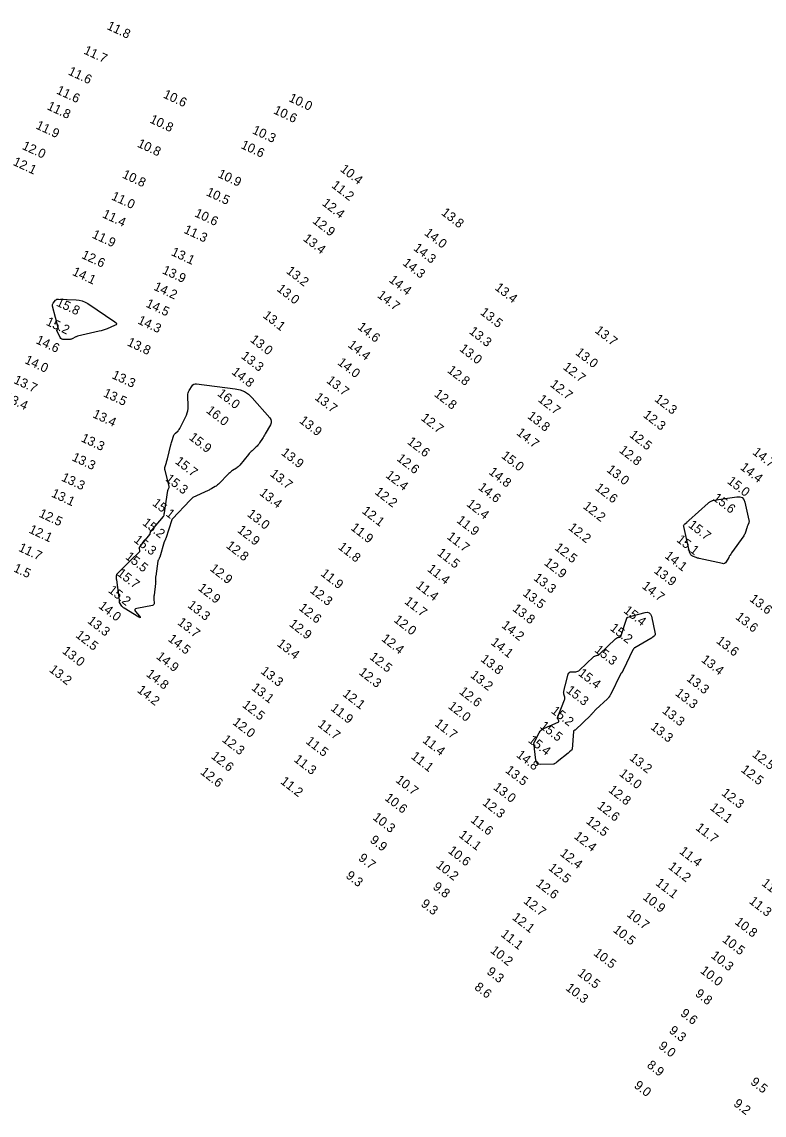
# Model space of a CAD drawing. Extents: x 988130 to 1132882, y 654656 to 841453.
# Drawn here: x 1027379 to 1027784, y 834003 to 834599 of the extents above; entities that cross this region are included whole.
import ezdxf

# ---------------------------------------------------------------- set-up
doc = ezdxf.new("R2010")
doc.units = 0
doc.layers.add('V-TOPO-MAJR', color=7, linetype='Continuous')
doc.layers.add('V-TOPO-SOUN', color=7, linetype='Continuous')

msp = doc.modelspace()

# ---------------------------------------------------------------- linework, layer by layer
at = {"layer": 'V-TOPO-MAJR'}
for points in [[(1027399.28, 834431.12), (1027399.3, 834431.23), (1027399.29, 834431.35), (1027396.11, 834443.59), (1027396.04, 834444.06), (1027396.08, 834444.49), (1027396.22, 834444.91), (1027396.48, 834445.3), (1027397.72, 834446.82), (1027398.05, 834447.15), (1027398.43, 834447.38), (1027398.85, 834447.5), (1027399.31, 834447.53), (1027408.93, 834447.14), (1027410.66, 834446.96), (1027412.31, 834446.54), (1027413.89, 834445.9), (1027415.4, 834445.03), (1027430.14, 834435.17), (1027430.82, 834434.57), (1027431.01, 834434.02), (1027430.72, 834433.52), (1027429.94, 834433.06), (1027425.84, 834431.32), (1027424.8, 834430.91), (1027423.75, 834430.54), (1027422.69, 834430.22), (1027421.61, 834429.95), (1027409.79, 834427.21), (1027409.43, 834427.12), (1027409.09, 834427), (1027408.76, 834426.85), (1027408.44, 834426.68), (1027407.17, 834425.95), (1027406.85, 834425.79), (1027406.51, 834425.67), (1027406.17, 834425.59), (1027405.81, 834425.55), (1027402.32, 834425.38), (1027401.67, 834425.43), (1027401.11, 834425.65), (1027400.66, 834426.03), (1027400.3, 834426.58), (1027398.45, 834430.38), (1027398.41, 834430.49), (1027398.42, 834430.59), (1027398.48, 834430.68), (1027398.59, 834430.74), (1027399.1, 834430.97), (1027399.21, 834431.04)], [(1027432.59, 834282.31), (1027432.57, 834282.41), (1027432.57, 834282.51), (1027432.58, 834282.92), (1027432.58, 834283.02), (1027432.57, 834283.13), (1027432.56, 834283.23), (1027432.55, 834283.33), (1027431.1, 834294.4), (1027431.06, 834294.71), (1027431.04, 834295.02), (1027431.03, 834295.34), (1027431.03, 834295.65), (1027431.06, 834296.91), (1027431.1, 834297.22), (1027431.18, 834297.49), (1027431.33, 834297.75), (1027431.53, 834297.98), (1027435.52, 834301.86), (1027436.26, 834302.58), (1027437, 834303.31), (1027437.74, 834304.03), (1027438.47, 834304.76), (1027443.47, 834309.69), (1027443.62, 834309.88), (1027443.7, 834310.08), (1027443.73, 834310.3), (1027443.69, 834310.54), (1027443.42, 834311.51), (1027443.38, 834311.75), (1027443.4, 834311.98), (1027443.47, 834312.19), (1027443.6, 834312.39), (1027449.14, 834319.11), (1027449.22, 834319.22), (1027449.28, 834319.33), (1027449.32, 834319.46), (1027449.34, 834319.59), (1027449.38, 834320.13), (1027449.41, 834320.27), (1027449.45, 834320.39), (1027449.5, 834320.51), (1027449.58, 834320.62), (1027456.53, 834329.05), (1027456.59, 834329.12), (1027456.64, 834329.19), (1027456.68, 834329.26), (1027456.72, 834329.34), (1027456.88, 834329.65), (1027456.92, 834329.72), (1027456.95, 834329.8), (1027456.97, 834329.89), (1027456.99, 834329.97), (1027458.97, 834343.17), (1027459.01, 834343.39), (1027459.06, 834343.59), (1027459.13, 834343.79), (1027459.22, 834343.99), (1027459.59, 834344.77), (1027459.66, 834344.97), (1027459.7, 834345.17), (1027459.7, 834345.37), (1027459.67, 834345.58), (1027457.44, 834354.15), (1027457.34, 834354.68), (1027457.32, 834355.21), (1027457.37, 834355.73), (1027457.49, 834356.25), (1027458.14, 834358.34), (1027458.3, 834358.86), (1027458.45, 834359.38), (1027458.59, 834359.91), (1027458.72, 834360.44), (1027460.61, 834368.11), (1027460.75, 834368.68), (1027460.91, 834369.25), (1027461.07, 834369.82), (1027461.24, 834370.38), (1027462, 834372.81), (1027462.17, 834373.26), (1027462.4, 834373.68), (1027462.69, 834374.07), (1027463.03, 834374.42), (1027464.5, 834375.76), (1027464.84, 834376.11), (1027465.15, 834376.49), (1027465.43, 834376.89), (1027465.66, 834377.32), (1027469.06, 834384.3), (1027469.53, 834385.42), (1027469.85, 834386.58), (1027470.01, 834387.77), (1027470.03, 834388.99), (1027469.77, 834394.88), (1027469.8, 834395.62), (1027469.93, 834396.33), (1027470.18, 834397.01), (1027470.54, 834397.65), (1027472.19, 834400.18), (1027472.65, 834400.72), (1027473.19, 834401.08), (1027473.81, 834401.26), (1027474.52, 834401.25), (1027495.63, 834398.63), (1027498.3, 834398.07), (1027500.73, 834397.06), (1027502.93, 834395.61), (1027504.9, 834393.72), (1027514.43, 834382.85), (1027515.05, 834381.93), (1027515.32, 834380.98), (1027515.25, 834380), (1027514.83, 834378.97), (1027512.02, 834374.01), (1027511.65, 834373.38), (1027511.28, 834372.76), (1027510.9, 834372.14), (1027510.51, 834371.53), (1027508.91, 834369.1), (1027508.5, 834368.51), (1027508.05, 834367.95), (1027507.57, 834367.41), (1027507.06, 834366.9), (1027504.86, 834364.85), (1027504.33, 834364.34), (1027503.81, 834363.81), (1027503.31, 834363.26), (1027502.83, 834362.7), (1027498.16, 834357.04), (1027497.74, 834356.57), (1027497.29, 834356.13), (1027496.8, 834355.74), (1027496.29, 834355.37), (1027494.17, 834353.99), (1027493.65, 834353.63), (1027493.15, 834353.25), (1027492.68, 834352.84), (1027492.22, 834352.4), (1027486.48, 834346.67), (1027486.08, 834346.29), (1027485.66, 834345.94), (1027485.22, 834345.62), (1027484.75, 834345.33), (1027482.85, 834344.22), (1027482.37, 834343.95), (1027481.88, 834343.69), (1027481.39, 834343.44), (1027480.9, 834343.2), (1027472.58, 834339.27), (1027472.43, 834339.19), (1027472.29, 834339.1), (1027472.16, 834338.99), (1027472.05, 834338.88), (1027471.59, 834338.38), (1027471.48, 834338.26), (1027471.36, 834338.14), (1027471.25, 834338.01), (1027471.13, 834337.89), (1027461.51, 834327.75), (1027461.47, 834327.71), (1027461.42, 834327.67), (1027461.38, 834327.62), (1027461.34, 834327.58), (1027461.16, 834327.41), (1027461.12, 834327.37), (1027461.08, 834327.32), (1027461.05, 834327.26), (1027461.03, 834327.21), (1027457.81, 834316.93), (1027457.76, 834316.78), (1027457.7, 834316.63), (1027457.63, 834316.48), (1027457.56, 834316.34), (1027457.26, 834315.77), (1027457.19, 834315.63), (1027457.12, 834315.49), (1027457.07, 834315.34), (1027457.02, 834315.18), (1027454.51, 834306.78), (1027454.45, 834306.59), (1027454.38, 834306.42), (1027454.3, 834306.24), (1027454.2, 834306.07), (1027453.79, 834305.41), (1027453.7, 834305.24), (1027453.63, 834305.06), (1027453.57, 834304.88), (1027453.53, 834304.69), (1027452.34, 834296.53), (1027452.29, 834296.19), (1027452.27, 834295.86), (1027452.26, 834295.52), (1027452.26, 834295.18), (1027452.31, 834293.82), (1027452.32, 834293.48), (1027452.31, 834293.14), (1027452.28, 834292.8), (1027452.25, 834292.46), (1027451.44, 834286.1), (1027451.38, 834285.57), (1027451.36, 834285.03), (1027451.36, 834284.5), (1027451.38, 834283.96), (1027451.54, 834281.82), (1027451.51, 834281.33), (1027451.34, 834280.96), (1027451.02, 834280.7), (1027450.57, 834280.54), (1027441.98, 834278.88), (1027441.32, 834278.66), (1027441, 834278.31), (1027441.02, 834277.84), (1027441.38, 834277.25), (1027443.52, 834274.62), (1027443.9, 834274.1), (1027443.96, 834273.86), (1027443.71, 834273.89), (1027443.14, 834274.19), (1027435.12, 834279.04), (1027434.77, 834279.28), (1027434.46, 834279.55), (1027434.19, 834279.85), (1027433.94, 834280.18), (1027432.68, 834282.13), (1027432.63, 834282.22)], [(1027755.88, 834337.78), (1027756.17, 834337.86), (1027756.46, 834337.91), (1027768.95, 834339.79), (1027770.56, 834339.8), (1027771.82, 834339.31), (1027772.74, 834338.31), (1027773.31, 834336.81), (1027775.54, 834327.01), (1027775.6, 834326.65), (1027775.6, 834326.29), (1027775.54, 834325.94), (1027775.43, 834325.59), (1027774.86, 834324.21), (1027774.72, 834323.87), (1027774.59, 834323.52), (1027774.47, 834323.16), (1027774.36, 834322.81), (1027773.61, 834320.4), (1027773.43, 834319.89), (1027773.21, 834319.4), (1027772.95, 834318.93), (1027772.65, 834318.47), (1027765.99, 834309.14), (1027765.59, 834308.56), (1027765.2, 834307.97), (1027764.83, 834307.36), (1027764.48, 834306.74), (1027763.12, 834304.25), (1027762.74, 834303.73), (1027762.26, 834303.4), (1027761.7, 834303.26), (1027761.06, 834303.32), (1027748.4, 834306.15), (1027747.97, 834306.25), (1027747.54, 834306.37), (1027747.12, 834306.51), (1027746.71, 834306.66), (1027744.77, 834307.41), (1027744.52, 834307.53), (1027744.3, 834307.69), (1027744.11, 834307.89), (1027743.95, 834308.12), (1027743.19, 834309.48), (1027743.15, 834309.56), (1027743.12, 834309.63), (1027743.11, 834309.72), (1027743.1, 834309.8), (1027743.08, 834310.14), (1027743.07, 834310.23), (1027743.06, 834310.31), (1027743.05, 834310.4), (1027743.03, 834310.48), (1027739.97, 834323.49), (1027739.93, 834323.86), (1027739.98, 834324.2), (1027740.14, 834324.5), (1027740.39, 834324.77), (1027741.61, 834325.78), (1027741.91, 834326.04), (1027742.21, 834326.29), (1027742.51, 834326.55), (1027742.8, 834326.82), (1027753.28, 834336.34), (1027753.51, 834336.53), (1027753.75, 834336.71), (1027754, 834336.87), (1027754.26, 834337.01), (1027755.33, 834337.55), (1027755.6, 834337.68)], [(1027710.87, 834274.55), (1027711.09, 834274.61), (1027711.31, 834274.67), (1027719.04, 834276.72), (1027720.27, 834276.86), (1027721.23, 834276.57), (1027721.93, 834275.84), (1027722.35, 834274.68), (1027724.38, 834265.1), (1027724.4, 834264.79), (1027724.35, 834264.52), (1027724.23, 834264.27), (1027724.03, 834264.04), (1027723.07, 834263.18), (1027722.82, 834262.98), (1027722.57, 834262.78), (1027722.3, 834262.61), (1027722.03, 834262.44), (1027713.28, 834257.49), (1027713.17, 834257.42), (1027713.07, 834257.34), (1027712.97, 834257.25), (1027712.89, 834257.15), (1027712.56, 834256.73), (1027712.48, 834256.63), (1027712.41, 834256.52), (1027712.34, 834256.4), (1027712.28, 834256.28), (1027707.01, 834245.27), (1027706.91, 834245.07), (1027706.8, 834244.88), (1027706.68, 834244.69), (1027706.55, 834244.51), (1027706.02, 834243.8), (1027705.89, 834243.62), (1027705.77, 834243.43), (1027705.66, 834243.24), (1027705.56, 834243.04), (1027700.29, 834232.22), (1027700.17, 834231.99), (1027700.04, 834231.76), (1027699.9, 834231.54), (1027699.76, 834231.33), (1027699.15, 834230.49), (1027699, 834230.28), (1027698.83, 834230.08), (1027698.66, 834229.89), (1027698.47, 834229.71), (1027692.19, 834223.88), (1027691.92, 834223.62), (1027691.65, 834223.36), (1027691.4, 834223.08), (1027691.15, 834222.81), (1027690.16, 834221.68), (1027689.92, 834221.4), (1027689.66, 834221.12), (1027689.4, 834220.85), (1027689.13, 834220.59), (1027681.04, 834212.79), (1027680.94, 834212.7), (1027680.84, 834212.62), (1027680.73, 834212.54), (1027680.62, 834212.47), (1027680.18, 834212.2), (1027680.08, 834212.12), (1027680, 834212.03), (1027679.95, 834211.92), (1027679.93, 834211.8), (1027679.16, 834202.24), (1027679.12, 834201.99), (1027679.02, 834201.76), (1027678.88, 834201.56), (1027678.68, 834201.39), (1027677.82, 834200.76), (1027677.6, 834200.6), (1027677.39, 834200.44), (1027677.18, 834200.28), (1027676.97, 834200.11), (1027671.1, 834195.3), (1027670.94, 834195.17), (1027670.77, 834195.05), (1027670.61, 834194.92), (1027670.44, 834194.8), (1027669.76, 834194.32), (1027669.58, 834194.22), (1027669.4, 834194.14), (1027669.21, 834194.09), (1027669, 834194.07), (1027662.07, 834193.9), (1027661.05, 834194.02), (1027660.28, 834194.43), (1027659.76, 834195.13), (1027659.5, 834196.13), (1027658.76, 834202.33), (1027658.72, 834202.66), (1027658.68, 834202.99), (1027658.64, 834203.32), (1027658.59, 834203.65), (1027658.42, 834204.98), (1027658.4, 834205.31), (1027658.43, 834205.62), (1027658.51, 834205.93), (1027658.64, 834206.23), (1027661.26, 834211.09), (1027661.81, 834211.94), (1027662.47, 834212.66), (1027663.25, 834213.25), (1027664.14, 834213.72), (1027671.64, 834216.88), (1027671.86, 834217.02), (1027671.98, 834217.19), (1027671.99, 834217.39), (1027671.91, 834217.63), (1027671.37, 834218.67), (1027671.26, 834218.94), (1027671.22, 834219.2), (1027671.24, 834219.47), (1027671.32, 834219.74), (1027675.12, 834229.01), (1027675.24, 834229.39), (1027675.29, 834229.77), (1027675.28, 834230.16), (1027675.19, 834230.55), (1027674.72, 834232.13), (1027674.62, 834232.51), (1027674.58, 834232.9), (1027674.59, 834233.29), (1027674.65, 834233.68), (1027674.98, 834235.24), (1027675.07, 834235.63), (1027675.16, 834236.02), (1027675.26, 834236.4), (1027675.36, 834236.79), (1027677.1, 834243.15), (1027677.32, 834243.67), (1027677.65, 834244.05), (1027678.1, 834244.28), (1027678.67, 834244.37), (1027681.15, 834244.42), (1027681.75, 834244.49), (1027682.3, 834244.66), (1027682.82, 834244.93), (1027683.29, 834245.3), (1027690.83, 834252.48), (1027691.07, 834252.68), (1027691.32, 834252.84), (1027691.6, 834252.97), (1027691.89, 834253.07), (1027693.1, 834253.39), (1027693.4, 834253.49), (1027693.67, 834253.62), (1027693.93, 834253.79), (1027694.16, 834253.98), (1027702.82, 834262.25), (1027702.95, 834262.37), (1027703.08, 834262.47), (1027703.22, 834262.57), (1027703.37, 834262.65), (1027703.99, 834262.98), (1027704.14, 834263.05), (1027704.28, 834263.11), (1027704.43, 834263.16), (1027704.59, 834263.19), (1027705.22, 834263.3), (1027705.36, 834263.34), (1027705.48, 834263.42), (1027705.57, 834263.52), (1027705.64, 834263.66), (1027708.97, 834273.55), (1027709.06, 834273.75), (1027709.19, 834273.91), (1027709.36, 834274.04), (1027709.56, 834274.13), (1027710.43, 834274.41), (1027710.65, 834274.48)]]:
    msp.add_lwpolyline(points, close=True, dxfattribs=at)

# ---------------------------------------------------------------- texts
at = {"layer": 'V-TOPO-SOUN'}
for s, rotation, p in [('11.8 ', 335, (1027425.33, 834594.77)), ('11.7 ', 335, (1027412.7, 834581.44)), ('11.6 ', 335, (1027404.28, 834570)), ('11.6 ', 335, (1027397.83, 834559.67)), ('10.6 ', 335, (1027456.02, 834557.46)), ('10.0 ', 335, (1027524.43, 834555.48)), ('11.8 ', 335, (1027392.76, 834551.04)), ('10.8 ', 335, (1027448.7, 834543.84)), ('10.6 ', 335, (1027516.12, 834548.83)), ('11.9 ', 335, (1027386.64, 834540.58)), ('10.3 ', 335, (1027504.56, 834537.97)), ('12.0 ', 335, (1027379.17, 834529.42)), ('10.8 ', 335, (1027441.94, 834530.66)), ('10.6 ', 335, (1027498.35, 834529.9)), ('12.1 ', 335, (1027374.2, 834520.74)), ('10.8 ', 335, (1027433.71, 834513.82)), ('10.9 ', 335, (1027485.77, 834514.09)), ('10.4 ', 322, (1027552.48, 834517.58)), ('11.2 ', 322, (1027547.72, 834508.76)), ('11.0 ', 335, (1027427.79, 834501.94)), ('10.5 ', 335, (1027479.46, 834504.19)), ('12.4 ', 322, (1027542.6, 834499.05)), ('11.4 ', 335, (1027422.88, 834492.2)), ('10.6 ', 335, (1027473.14, 834492.7)), ('13.8 ', 322, (1027607.55, 834493.85)), ('12.9 ', 322, (1027537.4, 834489.38)), ('11.9 ', 335, (1027417.27, 834481.09)), ('11.3 ', 335, (1027467.27, 834483.73)), ('13.4 ', 322, (1027532.27, 834479.71)), ('14.0 ', 322, (1027598.31, 834482.82)), ('14.3 ', 322, (1027592.39, 834474.55)), ('12.6 ', 335, (1027411.54, 834469.99)), ('13.1 ', 335, (1027460.4, 834471.56)), ('14.1 ', 335, (1027406.53, 834460.79)), ('13.9 ', 335, (1027455.54, 834461.65)), ('13.2 ', 322, (1027523.06, 834462.04)), ('14.3 ', 322, (1027586.51, 834466.45)), ('14.4 ', 322, (1027579.03, 834457.25)), ('14.2 ', 335, (1027450.87, 834452.69)), ('13.0 ', 322, (1027517.96, 834452.33)), ('13.4 ', 322, (1027636.72, 834453.01)), ('15.8 ', 335, (1027397.77, 834444.05)), ('14.5 ', 335, (1027446.58, 834443.45)), ('14.7 ', 322, (1027572.68, 834448.85)), ('13.1 ', 322, (1027510.36, 834437.83)), ('13.5 ', 322, (1027628.74, 834439.53)), ('15.2 ', 335, (1027392.19, 834433.58)), ('14.3 ', 335, (1027442.11, 834434.32)), ('14.6 ', 322, (1027561.9, 834431.55)), ('13.3 ', 322, (1027622.68, 834429.13)), ('13.7 ', 322, (1027691.21, 834429.65)), ('14.6 ', 335, (1027386.66, 834423.57)), ('13.8 ', 335, (1027436.38, 834422.38)), ('13.0 ', 322, (1027503.44, 834424.67)), ('14.4 ', 322, (1027556.64, 834421.78)), ('13.0 ', 322, (1027617.44, 834419.68)), ('14.0 ', 335, (1027380.57, 834412.71)), ('13.3 ', 322, (1027498.5, 834415.68)), ('13.0 ', 322, (1027680.63, 834417.61)), ('14.0 ', 322, (1027551.04, 834412.21)), ('12.8 ', 322, (1027610.84, 834407.96)), ('12.7 ', 322, (1027673.83, 834409.68)), ('13.7 ', 335, (1027374.57, 834401.84)), ('13.3 ', 335, (1027428.08, 834404.5)), ('14.8 ', 322, (1027493.3, 834407.09)), ('13.7 ', 322, (1027544.99, 834402.34)), ('13.5 ', 335, (1027423.38, 834394.64)), ('12.7 ', 322, (1027666.82, 834400.27)), ('13.4 ', 335, (1027369.49, 834392.36)), ('16.0 ', 322, (1027485.56, 834395.28)), ('13.7 ', 322, (1027538.58, 834393.15)), ('12.8 ', 322, (1027603.68, 834394.97)), ('12.7 ', 322, (1027660.22, 834392.07)), ('12.3 ', 322, (1027723.7, 834392.28)), ('13.4 ', 335, (1027417.59, 834383.21)), ('16.0 ', 322, (1027479.48, 834386.02)), ('12.3 ', 322, (1027717.51, 834383.59)), ('13.9 ', 322, (1027530.2, 834380.48)), ('12.7 ', 322, (1027596.46, 834381.94)), ('13.8 ', 322, (1027654.45, 834382.97)), ('14.7 ', 322, (1027648.52, 834373.9)), ('12.5 ', 322, (1027710, 834372.78)), ('13.3 ', 335, (1027411.26, 834370.1)), ('15.9 ', 322, (1027470.11, 834371.36)), ('12.6 ', 322, (1027588.99, 834369.03)), ('13.3 ', 335, (1027406.33, 834359.7)), ('13.9 ', 322, (1027520.32, 834363.03)), ('12.6 ', 322, (1027583.29, 834359.88)), ('15.0 ', 322, (1027640.27, 834361.36)), ('12.8 ', 322, (1027704.42, 834364.38)), ('14.7 ', 322, (1027777.11, 834363.34)), ('15.7 ', 322, (1027462.53, 834358.29)), ('13.0 ', 322, (1027697.64, 834353.77)), ('14.4 ', 322, (1027770.4, 834355.06)), ('13.3 ', 335, (1027400.57, 834348.69)), ('15.3 ', 322, (1027457.28, 834348.81)), ('13.7 ', 322, (1027514.23, 834351.52)), ('12.4 ', 322, (1027577.22, 834350.74)), ('14.8 ', 322, (1027633.39, 834352.53)), ('14.6 ', 322, (1027627.66, 834344.12)), ('12.6 ', 322, (1027691.34, 834343.91)), ('15.0 ', 322, (1027763.32, 834347.5)), ('13.1 ', 335, (1027395.1, 834339.99)), ('13.4 ', 322, (1027508.48, 834341.13)), ('12.2 ', 322, (1027571.31, 834341.64)), ('15.6 ', 322, (1027755.48, 834338.34)), ('12.5 ', 335, (1027388.31, 834329.05)), ('15.1 ', 322, (1027450.13, 834335.51)), ('12.1 ', 322, (1027564.32, 834331.27)), ('12.4 ', 322, (1027621.28, 834335.13)), ('12.2 ', 322, (1027684.74, 834333.85)), ('15.2 ', 322, (1027444.72, 834324.84)), ('13.0 ', 322, (1027501.77, 834329.59)), ('11.9 ', 322, (1027615.91, 834326.17)), ('12.1 ', 335, (1027382.85, 834320.35)), ('12.9 ', 322, (1027496.42, 834320.86)), ('11.9 ', 322, (1027558.21, 834322.14)), ('12.2 ', 322, (1027676.79, 834322.2)), ('15.7 ', 322, (1027742.13, 834323.63)), ('15.3 ', 322, (1027440.03, 834315.54)), ('12.8 ', 322, (1027490.33, 834312.39)), ('11.7 ', 322, (1027610.62, 834317.26)), ('15.1 ', 322, (1027735.69, 834315.68)), ('11.7 ', 335, (1027377.18, 834310.4)), ('15.5 ', 322, (1027435.44, 834306.32)), ('11.8 ', 322, (1027551.33, 834311.71)), ('11.5 ', 322, (1027605.32, 834308.4)), ('12.5 ', 322, (1027669.29, 834311.3)), ('14.1 ', 322, (1027729.24, 834306.84)), ('11.5 ', 335, (1027371.08, 834300.79)), ('12.9 ', 322, (1027663.54, 834303.05)), ('15.7 ', 322, (1027430.9, 834297.28)), ('12.9 ', 322, (1027481.49, 834299.9)), ('11.9 ', 322, (1027541.86, 834297.18)), ('11.4 ', 322, (1027599.93, 834299.63)), ('13.3 ', 322, (1027657.81, 834294.76)), ('13.9 ', 322, (1027723.36, 834298.74)), ('15.2 ', 322, (1027426.09, 834288.08)), ('12.9 ', 322, (1027475, 834289.25)), ('11.4 ', 322, (1027593.73, 834290.67)), ('14.7 ', 322, (1027716.87, 834290.33)), ('12.3 ', 322, (1027535.98, 834288.01)), ('13.5 ', 322, (1027651.92, 834286.39)), ('13.6 ', 322, (1027775.49, 834283.31)), ('14.0 ', 322, (1027420.8, 834279.55)), ('13.3 ', 322, (1027469.34, 834279.91)), ('12.6 ', 322, (1027529.94, 834278.41)), ('11.7 ', 322, (1027587.47, 834281.97)), ('13.8 ', 322, (1027646.31, 834278.06)), ('15.4 ', 322, (1027706.86, 834277)), ('13.3 ', 322, (1027414.76, 834271.41)), ('13.7 ', 322, (1027463.85, 834270.55)), ('12.0 ', 322, (1027581.67, 834271.98)), ('13.6 ', 322, (1027767.8, 834273.53)), ('12.9 ', 322, (1027524.66, 834269.7)), ('14.2 ', 322, (1027640.39, 834268.93)), ('15.2 ', 322, (1027699.47, 834267.44)), ('12.5 ', 322, (1027408.34, 834263.6)), ('14.5 ', 322, (1027458.67, 834261.52)), ('13.4 ', 322, (1027518.02, 834258.9)), ('12.4 ', 322, (1027574.94, 834261.67)), ('14.1 ', 322, (1027634.53, 834259.65)), ('13.6 ', 322, (1027757.34, 834260.5)), ('13.0 ', 322, (1027401.02, 834254.95)), ('15.3 ', 322, (1027691.04, 834255.6)), ('14.9 ', 322, (1027452.25, 834251.98)), ('12.5 ', 322, (1027568.48, 834251.69)), ('13.8 ', 322, (1027628.99, 834250.52)), ('13.4 ', 322, (1027749.15, 834250.23)), ('13.2 ', 322, (1027393.93, 834244.83)), ('14.8 ', 322, (1027446.76, 834242.39)), ('13.3 ', 322, (1027509.15, 834243.94)), ('12.3 ', 322, (1027562.63, 834243.35)), ('13.2 ', 322, (1027623.38, 834241.77)), ('15.4 ', 322, (1027682.16, 834242.82)), ('13.1 ', 322, (1027504.14, 834234.93)), ('13.3 ', 322, (1027741.17, 834239.92)), ('14.2 ', 322, (1027441.85, 834233.67)), ('12.1 ', 322, (1027553.81, 834231.59)), ('12.6 ', 322, (1027617.28, 834232.86)), ('15.3 ', 322, (1027675.55, 834233.55)), ('13.3 ', 322, (1027734.97, 834231.94)), ('12.5 ', 322, (1027499.12, 834225.58)), ('11.9 ', 322, (1027547.24, 834223.8)), ('12.0 ', 322, (1027611.25, 834224.87)), ('15.2 ', 322, (1027667.39, 834222.35)), ('13.3 ', 322, (1027727.88, 834222.4)), ('12.0 ', 322, (1027493.86, 834216.12)), ('11.7 ', 322, (1027540.22, 834214.96)), ('11.7 ', 322, (1027603.95, 834215.33)), ('15.5 ', 322, (1027661.29, 834214.07)), ('13.3 ', 322, (1027721.54, 834213.55)), ('12.3 ', 322, (1027488.11, 834206.7)), ('11.5 ', 322, (1027533.71, 834205.77)), ('11.4 ', 322, (1027597.3, 834206.3)), ('15.4 ', 322, (1027654.86, 834206.39)), ('12.6 ', 322, (1027482.12, 834197.66)), ('11.3 ', 322, (1027527.23, 834195.9)), ('11.1 ', 322, (1027591.03, 834197.51)), ('14.8 ', 322, (1027648.44, 834198.34)), ('13.2 ', 322, (1027710.08, 834196.73)), ('12.5 ', 322, (1027776.93, 834198.58)), ('12.6 ', 322, (1027476.27, 834189.06)), ('13.5 ', 322, (1027642.45, 834189.93)), ('13.0 ', 322, (1027704.48, 834188.15)), ('12.5 ', 322, (1027770.81, 834190.3)), ('11.2 ', 322, (1027519.91, 834183.88)), ('10.7 ', 322, (1027582.7, 834184.66)), ('10.6 ', 322, (1027576.73, 834174.84)), ('13.0 ', 322, (1027635.91, 834180.69)), ('12.8 ', 322, (1027698.58, 834179.29)), ('12.3 ', 322, (1027760.23, 834177.52)), ('12.3 ', 322, (1027629.96, 834172.27)), ('12.6 ', 322, (1027692.45, 834170.49)), ('12.1 ', 322, (1027753.9, 834169.64)), ('10.3 ', 322, (1027570.18, 834164.28)), ('11.6 ', 322, (1027623.48, 834162.92)), ('12.5 ', 322, (1027686.38, 834162.27)), ('11.7 ', 322, (1027746.1, 834158.66)), ('9.9', 322, (1027568.66, 834151.9)), ('11.1 ', 322, (1027617.1, 834154.69)), ('12.4 ', 322, (1027679.84, 834153.98)), ('10.6 ', 322, (1027611.23, 834146.1)), ('11.4 ', 322, (1027737.24, 834145.78)), ('9.7', 322, (1027562.38, 834142.05)), ('12.4 ', 322, (1027672.21, 834144.65)), ('10.2 ', 322, (1027604.64, 834138.24)), ('12.5 ', 322, (1027665.86, 834136.8)), ('11.2 ', 322, (1027731.19, 834137.43)), ('9.3', 322, (1027555.53, 834132.52)), ('12.6 ', 322, (1027659.12, 834128.19)), ('11.1 ', 322, (1027724.28, 834128.51)), ('11.6 ', 322, (1027782.07, 834128.4)), ('9.8', 322, (1027602.92, 834126.44)), ('9.3', 322, (1027596.43, 834117.13)), ('12.7 ', 322, (1027652.29, 834118.74)), ('10.9 ', 322, (1027717.34, 834120.78)), ('11.3 ', 322, (1027775.23, 834118.62)), ('12.1 ', 322, (1027646.16, 834109.79)), ('10.7 ', 322, (1027708.57, 834111.53)), ('10.8 ', 322, (1027767.45, 834107.31)), ('11.1 ', 322, (1027639.95, 834100.61)), ('10.5 ', 322, (1027701.09, 834103.01)), ('10.5 ', 322, (1027760.65, 834097.65)), ('10.2 ', 322, (1027634.25, 834091.75)), ('10.5 ', 322, (1027690.51, 834090.3)), ('10.3 ', 322, (1027754.47, 834088.94)), ('9.3', 322, (1027632.29, 834080.17)), ('10.0 ', 322, (1027748.61, 834080.73)), ('10.5 ', 322, (1027681.77, 834079.37)), ('8.6', 322, (1027625.59, 834071.74)), ('10.3 ', 322, (1027675.33, 834071.32)), ('9.8', 322, (1027745.82, 834068.19)), ('9.6', 322, (1027737.8, 834057.44)), ('9.3', 322, (1027731.59, 834048.09)), ('9.0', 322, (1027725.87, 834039.67)), ('8.9', 322, (1027719.54, 834029.23)), ('9.5', 322, (1027775.98, 834020.04)), ('9.0', 322, (1027712.54, 834018.15)), ('9.2', 322, (1027766.72, 834008.27))]:
    msp.add_text(s, height=5, rotation=rotation, dxfattribs=at).set_placement(p)

doc.saveas('drawing.dxf')
